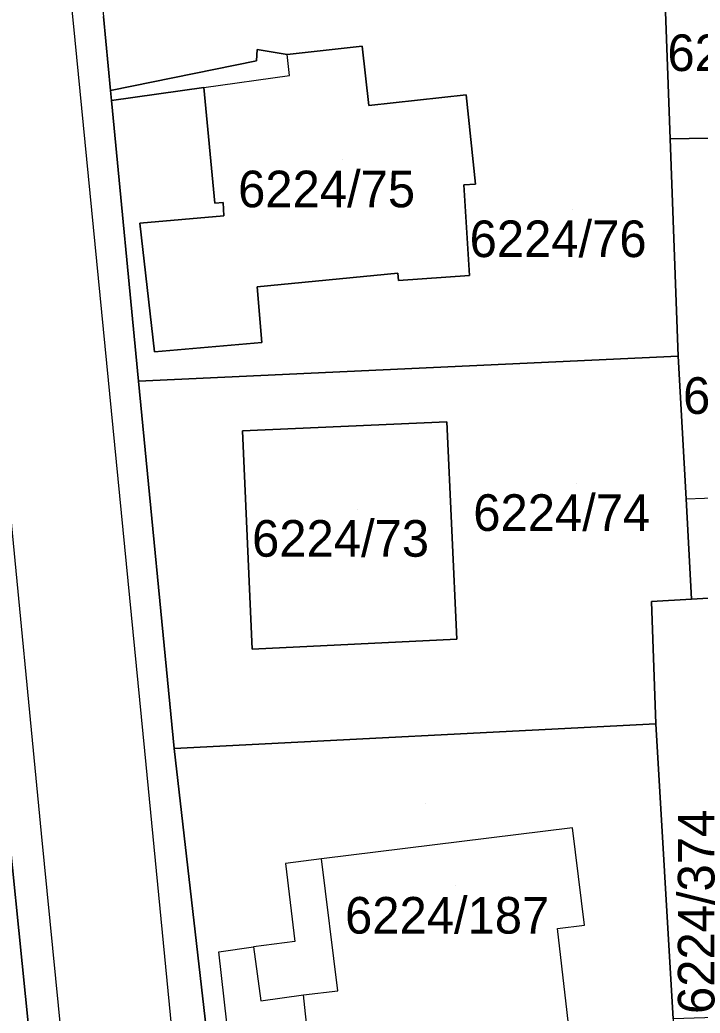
# Model space of a CAD drawing. Extents: x -266199 to -261993, y -1239047 to -1235108.
# Drawn here: x -263829.6 to -263792.5, y -1236080.9 to -1236026.7 of the extents above; entities that cross this region are included whole.
import ezdxf

# ---------------------------------------------------------------- set-up
doc = ezdxf.new("R2010")
doc.units = 0
for name, color, linetype in [('body_kn', 7, 'Continuous'), ('kladpar_druhypozemkov', 7, 'Continuous'), ('kladpar_hranice', 7, 'Continuous'), ('kladpar_parcelnecisla', 7, 'Continuous'), ('kladpar_plochy', 7, 'Continuous'), ('zappar_hrandruhpozemk', 7, 'Continuous')]:
    doc.layers.add(name, color=color, linetype=linetype)

msp = doc.modelspace()

# ---------------------------------------------------------------- linework, layer by layer
at = {"layer": 'body_kn'}
for p, q in [((-263826.71, -1236026.84), (-263826.71, -1236026.84)), ((-263810.91, -1236028.11), (-263810.91, -1236028.11)), ((-263816.65, -1236028.28), (-263816.65, -1236028.28)), ((-263815.01, -1236028.56), (-263815.01, -1236028.56)), ((-263816.68, -1236028.9), (-263816.68, -1236028.9)), ((-263814.88, -1236029.71), (-263814.88, -1236029.71)), ((-263824.66, -1236030.52), (-263824.66, -1236030.52)), ((-263819.56, -1236030.36), (-263819.56, -1236030.36)), ((-263819.56, -1236030.36), (-263819.56, -1236030.36)), ((-263805.24, -1236030.76), (-263805.24, -1236030.76)), ((-263824.61, -1236031.06), (-263824.61, -1236031.06)), ((-263824.61, -1236031.06), (-263824.61, -1236031.06)), ((-263810.56, -1236031.35), (-263810.56, -1236031.35)), ((-263794.09, -1236033.17), (-263794.09, -1236033.17)), ((-263794.09, -1236033.17), (-263794.09, -1236033.17)), ((-263805.37, -1236035.67), (-263805.37, -1236035.67)), ((-263804.72, -1236035.63), (-263804.72, -1236035.63)), ((-263818.96, -1236036.67), (-263818.96, -1236036.67)), ((-263818.51, -1236036.64), (-263818.51, -1236036.64)), ((-263818.48, -1236037.36), (-263818.48, -1236037.36)), ((-263823.06, -1236037.76), (-263823.06, -1236037.76)), ((-263808.97, -1236040.49), (-263808.97, -1236040.49)), ((-263805.05, -1236040.63), (-263805.05, -1236040.63)), ((-263808.94, -1236040.89), (-263808.94, -1236040.89)), ((-263816.65, -1236041.25), (-263816.65, -1236041.25)), ((-263816.4, -1236044.28), (-263816.4, -1236044.28)), ((-263822.26, -1236044.79), (-263822.26, -1236044.79)), ((-263793.65, -1236045.02), (-263793.65, -1236045.02)), ((-263823.14, -1236046.4), (-263823.14, -1236046.4)), ((-263823.14, -1236046.4), (-263823.14, -1236046.4)), ((-263806.29, -1236048.61), (-263806.29, -1236048.61)), ((-263817.46, -1236049.11), (-263817.46, -1236049.11)), ((-263793.22, -1236052.82), (-263793.22, -1236052.82)), ((-263793.22, -1236052.82), (-263793.22, -1236052.82)), ((-263795.12, -1236058.42), (-263795.12, -1236058.42)), ((-263792.92, -1236058.29), (-263792.92, -1236058.29)), ((-263792.92, -1236058.29), (-263792.92, -1236058.29)), ((-263805.74, -1236060.48), (-263805.74, -1236060.48)), ((-263805.74, -1236060.48), (-263805.74, -1236060.48)), ((-263816.93, -1236061.03), (-263816.93, -1236061.03)), ((-263794.88, -1236065.1), (-263794.88, -1236065.1)), ((-263822.8, -1236066.58), (-263822.8, -1236066.58)), ((-263821.18, -1236066.45), (-263821.18, -1236066.45)), ((-263821.18, -1236066.45), (-263821.18, -1236066.45)), ((-263799.42, -1236070.79), (-263799.42, -1236070.79)), ((-263828.45, -1236071.09), (-263828.45, -1236071.09)), ((-263813.13, -1236072.48), (-263813.13, -1236072.48)), ((-263813.13, -1236072.48), (-263813.13, -1236072.48)), ((-263815.11, -1236072.73), (-263815.11, -1236072.73)), ((-263800.25, -1236076.28), (-263800.25, -1236076.28)), ((-263798.78, -1236076.09), (-263798.78, -1236076.09)), ((-263816.85, -1236077.29), (-263816.85, -1236077.29)), ((-263816.85, -1236077.29), (-263816.85, -1236077.29)), ((-263814.59, -1236076.99), (-263814.59, -1236076.99)), ((-263818.74, -1236077.55), (-263818.74, -1236077.55)), ((-263812.24, -1236079.68), (-263812.24, -1236079.68)), ((-263816.45, -1236080.23), (-263816.45, -1236080.23)), ((-263814.12, -1236079.91), (-263814.12, -1236079.91))]:
    msp.add_line(p, q, dxfattribs=at)
at = {"layer": 'kladpar_druhypozemkov'}
for p, q in [((-263812, -1236034.3), (-263812, -1236034.3)), ((-263799.41, -1236037.02), (-263799.41, -1236037.02)), ((-263799.21, -1236051.97), (-263799.21, -1236051.97)), ((-263811.19, -1236053.38), (-263811.19, -1236053.38)), ((-263807.43, -1236069.45), (-263807.43, -1236069.45)), ((-263805.81, -1236073.96), (-263805.81, -1236073.96))]:
    msp.add_line(p, q, dxfattribs=at)
at = {"layer": 'kladpar_hranice'}
for points in [[(-263836.32, -1235935.66), (-263831.56, -1235966.75), (-263828.93, -1235986.75), (-263827.09, -1236006.76), (-263825.05, -1236026.49), (-263824.66, -1236030.52), (-263824.61, -1236031.06), (-263823.14, -1236046.4), (-263821.18, -1236066.45), (-263819.01, -1236085.37), (-263816.94, -1236103.98), (-263814.26, -1236125.61), (-263809.51, -1236162.58), (-263806.98, -1236167.3), (-263802.64, -1236169.58), (-263797.21, -1236169.95), (-263795.11, -1236169.28), (-263793.47, -1236168.16), (-263792.21, -1236166.68), (-263790.66, -1236167.31), (-263784.63, -1236167.79), (-263782.95, -1236167.92), (-263781.27, -1236168.05), (-263778.88, -1236168.41)], [(-263782.59, -1236009.87), (-263782.18, -1236015.98), (-263787.07, -1236016.15), (-263786.76, -1236023.48), (-263786.3, -1236023.46), (-263782.07, -1236023.27), (-263781.64, -1236032.94), (-263794.09, -1236033.17), (-263794.41, -1236024.72), (-263794.42, -1236024.38), (-263794.65, -1236020.24), (-263794.83, -1236016.97), (-263795.19, -1236010.38), (-263782.59, -1236009.87)], [(-263794.41, -1236024.72), (-263794.09, -1236033.17), (-263793.65, -1236045.02), (-263823.14, -1236046.4)], [(-263823.14, -1236046.4), (-263824.61, -1236031.06), (-263819.56, -1236030.36), (-263818.96, -1236036.67), (-263818.51, -1236036.64), (-263818.48, -1236037.36), (-263823.06, -1236037.76), (-263822.26, -1236044.79), (-263816.4, -1236044.28), (-263816.65, -1236041.25), (-263808.97, -1236040.49), (-263808.94, -1236040.89), (-263805.05, -1236040.63), (-263805.37, -1236035.67), (-263804.72, -1236035.63), (-263805.24, -1236030.76), (-263810.56, -1236031.35), (-263810.91, -1236028.11), (-263815.01, -1236028.56), (-263816.65, -1236028.28), (-263816.68, -1236028.9), (-263824.66, -1236030.52), (-263825.05, -1236026.49)], [(-263824.61, -1236031.06), (-263824.66, -1236030.52), (-263816.68, -1236028.9), (-263816.65, -1236028.28), (-263815.01, -1236028.56), (-263810.91, -1236028.11), (-263810.56, -1236031.35), (-263805.24, -1236030.76), (-263804.72, -1236035.63), (-263805.37, -1236035.67), (-263805.05, -1236040.63), (-263808.94, -1236040.89), (-263808.97, -1236040.49), (-263816.65, -1236041.25), (-263816.4, -1236044.28), (-263822.26, -1236044.79), (-263823.06, -1236037.76), (-263818.48, -1236037.36), (-263818.51, -1236036.64), (-263818.96, -1236036.67), (-263819.56, -1236030.36), (-263824.61, -1236031.06)], [(-263794.09, -1236033.17), (-263781.64, -1236032.94), (-263781.53, -1236035.39), (-263786.23, -1236035.59), (-263785.8, -1236042.89), (-263781.19, -1236042.55), (-263780.59, -1236052.37), (-263780.09, -1236057.54), (-263786.51, -1236057.91), (-263792.92, -1236058.29), (-263793.22, -1236052.82), (-263793.65, -1236045.02), (-263794.09, -1236033.17)], [(-263828.78, -1236085.21), (-263830.19, -1236071.16), (-263842.97, -1236070.54), (-263842.7, -1236063.93), (-263845.98, -1236063.71), (-263845.95, -1236060.96), (-263831.14, -1236061.67), (-263831.99, -1236051.7), (-263841.97, -1236051.35), (-263841.69, -1236044.49), (-263832.72, -1236044.72), (-263833.28, -1236039.34)], [(-263821.18, -1236066.45), (-263823.14, -1236046.4), (-263793.65, -1236045.02), (-263793.22, -1236052.82), (-263792.92, -1236058.29), (-263795.12, -1236058.42), (-263794.88, -1236065.1), (-263821.18, -1236066.45)], [(-263805.74, -1236060.48), (-263816.93, -1236061.03), (-263817.46, -1236049.11), (-263806.29, -1236048.61), (-263805.74, -1236060.48)], [(-263816.93, -1236061.03), (-263805.74, -1236060.48), (-263806.29, -1236048.61), (-263817.46, -1236049.11), (-263816.93, -1236061.03)], [(-263792.92, -1236058.29), (-263786.51, -1236057.91), (-263786.4, -1236063.15), (-263790.95, -1236063.24), (-263790.85, -1236068.11), (-263790.81, -1236069.97), (-263787.03, -1236069.88), (-263787.02, -1236080.99), (-263793.92, -1236081.22), (-263794.88, -1236065.1), (-263795.12, -1236058.42), (-263792.92, -1236058.29)], [(-263819.01, -1236085.37), (-263821.18, -1236066.45), (-263794.88, -1236065.1), (-263793.92, -1236081.22), (-263793.85, -1236082.46), (-263797.92, -1236083), (-263813.59, -1236085.09), (-263817.88, -1236085.31), (-263819.01, -1236085.37)], [(-263842.97, -1236070.54), (-263830.19, -1236071.16), (-263828.78, -1236085.21), (-263847.78, -1236084.31), (-263856.04, -1236083.92), (-263855.85, -1236081.71), (-263859.94, -1236081.3), (-263860.37, -1236079.82), (-263858.84, -1236079.94), (-263852.93, -1236080.41), (-263852.39, -1236069.96), (-263846.76, -1236070.41), (-263842.97, -1236070.54)]]:
    msp.add_lwpolyline(points, dxfattribs=at)
at = {"layer": 'kladpar_plochy'}
for p, q in [((-263823.14, -1236046.4), (-263793.65, -1236045.02)), ((-263793.65, -1236045.02), (-263793.22, -1236052.82)), ((-263821.18, -1236066.45), (-263823.14, -1236046.4)), ((-263806.29, -1236048.61), (-263817.46, -1236049.11)), ((-263805.74, -1236060.48), (-263806.29, -1236048.61)), ((-263817.46, -1236049.11), (-263816.93, -1236061.03)), ((-263793.22, -1236052.82), (-263792.92, -1236058.29)), ((-263792.92, -1236058.29), (-263795.12, -1236058.42)), ((-263795.12, -1236058.42), (-263794.88, -1236065.1)), ((-263816.93, -1236061.03), (-263805.74, -1236060.48)), ((-263794.88, -1236065.1), (-263821.18, -1236066.45))]:
    msp.add_line(p, q, dxfattribs=at)
for points in [[(-263836.32, -1235935.66), (-263831.56, -1235966.75), (-263828.93, -1235986.75), (-263827.09, -1236006.76), (-263825.05, -1236026.49), (-263824.66, -1236030.52), (-263824.61, -1236031.06), (-263823.14, -1236046.4), (-263821.18, -1236066.45), (-263819.01, -1236085.37), (-263816.94, -1236103.98), (-263814.26, -1236125.61), (-263809.51, -1236162.58), (-263806.98, -1236167.3), (-263802.64, -1236169.58), (-263797.21, -1236169.95), (-263795.11, -1236169.28), (-263793.47, -1236168.16), (-263792.21, -1236166.68)], [(-263828.78, -1236085.21), (-263830.19, -1236071.16), (-263842.97, -1236070.54), (-263842.7, -1236063.93), (-263845.98, -1236063.71), (-263845.95, -1236060.96), (-263831.14, -1236061.67), (-263831.99, -1236051.7), (-263841.97, -1236051.35), (-263841.69, -1236044.49), (-263832.72, -1236044.72), (-263833.28, -1236039.34), (-263835.05, -1236020.28)], [(-263794.41, -1236024.72), (-263794.09, -1236033.17), (-263793.65, -1236045.02), (-263823.14, -1236046.4), (-263824.61, -1236031.06), (-263819.56, -1236030.36), (-263818.96, -1236036.67), (-263818.51, -1236036.64), (-263818.48, -1236037.36), (-263823.06, -1236037.76), (-263822.26, -1236044.79), (-263816.4, -1236044.28), (-263816.65, -1236041.25), (-263808.97, -1236040.49), (-263808.94, -1236040.89), (-263805.05, -1236040.63), (-263805.37, -1236035.67), (-263804.72, -1236035.63), (-263805.24, -1236030.76), (-263810.56, -1236031.35), (-263810.91, -1236028.11), (-263815.01, -1236028.56), (-263816.65, -1236028.28), (-263816.68, -1236028.9), (-263824.66, -1236030.52), (-263825.05, -1236026.49)]]:
    msp.add_lwpolyline(points, dxfattribs=at)
for points in [[(-263782.59, -1236009.87), (-263782.18, -1236015.98), (-263787.07, -1236016.15), (-263786.76, -1236023.48), (-263786.3, -1236023.46), (-263782.07, -1236023.27), (-263781.64, -1236032.94), (-263794.09, -1236033.17), (-263794.41, -1236024.72), (-263794.42, -1236024.38), (-263794.65, -1236020.24), (-263794.83, -1236016.97), (-263795.19, -1236010.38)], [(-263824.61, -1236031.06), (-263824.66, -1236030.52), (-263816.68, -1236028.9), (-263816.65, -1236028.28), (-263815.01, -1236028.56), (-263810.91, -1236028.11), (-263810.56, -1236031.35), (-263805.24, -1236030.76), (-263804.72, -1236035.63), (-263805.37, -1236035.67), (-263805.05, -1236040.63), (-263808.94, -1236040.89), (-263808.97, -1236040.49), (-263816.65, -1236041.25), (-263816.4, -1236044.28), (-263822.26, -1236044.79), (-263823.06, -1236037.76), (-263818.48, -1236037.36), (-263818.51, -1236036.64), (-263818.96, -1236036.67), (-263819.56, -1236030.36)], [(-263794.09, -1236033.17), (-263781.64, -1236032.94), (-263781.53, -1236035.39), (-263786.23, -1236035.59), (-263785.8, -1236042.89), (-263781.19, -1236042.55), (-263780.59, -1236052.37), (-263780.09, -1236057.54), (-263786.51, -1236057.91), (-263792.92, -1236058.29), (-263793.22, -1236052.82), (-263793.65, -1236045.02)], [(-263805.74, -1236060.48), (-263816.93, -1236061.03), (-263817.46, -1236049.11), (-263806.29, -1236048.61)], [(-263792.92, -1236058.29), (-263786.51, -1236057.91), (-263786.4, -1236063.15), (-263790.95, -1236063.24), (-263790.85, -1236068.11), (-263790.81, -1236069.97), (-263787.03, -1236069.88), (-263787.02, -1236080.99), (-263793.92, -1236081.22), (-263794.88, -1236065.1), (-263795.12, -1236058.42)], [(-263819.01, -1236085.37), (-263821.18, -1236066.45), (-263794.88, -1236065.1), (-263793.92, -1236081.22), (-263793.85, -1236082.46), (-263797.92, -1236083), (-263813.59, -1236085.09), (-263817.88, -1236085.31)], [(-263842.97, -1236070.54), (-263830.19, -1236071.16), (-263828.78, -1236085.21), (-263847.78, -1236084.31), (-263856.04, -1236083.92), (-263855.85, -1236081.71), (-263859.94, -1236081.3), (-263860.37, -1236079.82), (-263858.84, -1236079.94), (-263852.93, -1236080.41), (-263852.39, -1236069.96), (-263846.76, -1236070.41)]]:
    msp.add_lwpolyline(points, close=True, dxfattribs=at)
at = {"layer": 'zappar_hrandruhpozemk'}
for p, q in [((-263828.71, -1236006.77), (-263826.71, -1236026.84)), ((-263826.71, -1236026.84), (-263822.8, -1236066.58)), ((-263814.88, -1236029.71), (-263815.01, -1236028.56)), ((-263819.56, -1236030.36), (-263814.88, -1236029.71)), ((-263793.22, -1236052.82), (-263780.59, -1236052.37)), ((-263799.42, -1236070.79), (-263813.13, -1236072.48)), ((-263828.45, -1236071.09), (-263827.06, -1236085.03)), ((-263812.24, -1236079.68), (-263813.13, -1236072.48)), ((-263813.59, -1236085.09), (-263814.12, -1236079.91))]:
    msp.add_line(p, q, dxfattribs=at)
for points in [[(-263831.51, -1236039.17), (-263830.33, -1236051.66), (-263828.45, -1236071.09)], [(-263822.8, -1236066.58), (-263820.94, -1236085.67), (-263815.93, -1236125.81)], [(-263797.92, -1236083), (-263797.96, -1236082.72), (-263799.48, -1236082.93), (-263800.25, -1236076.28), (-263798.78, -1236076.09), (-263799.42, -1236070.79)], [(-263813.13, -1236072.48), (-263815.11, -1236072.73), (-263814.59, -1236076.99), (-263816.85, -1236077.29)], [(-263817.88, -1236085.31), (-263818.74, -1236077.55), (-263816.85, -1236077.29)], [(-263816.85, -1236077.29), (-263816.45, -1236080.23), (-263814.12, -1236079.91), (-263812.24, -1236079.68)]]:
    msp.add_lwpolyline(points, dxfattribs=at)

# ---------------------------------------------------------------- texts
at = {"layer": 'kladpar_parcelnecisla'}
for s, p in [('6224/381', (-263794.24, -1236029.46)), ('6224/75', (-263817.692, -1236036.9)), ('6224/76', (-263805.047, -1236039.62)), ('6224/390', (-263793.389, -1236048.18)), ('6224/74', (-263804.847, -1236054.57)), ('6224/73', (-263816.929, -1236055.98)), ('6224/187', (-263811.85, -1236076.56))]:
    msp.add_text(s, height=2, dxfattribs=at).set_placement(p)
msp.add_text('6224/374', height=2, rotation=90, dxfattribs=at).set_placement((-263791.67, -1236080.95))

doc.saveas('drawing.dxf')
